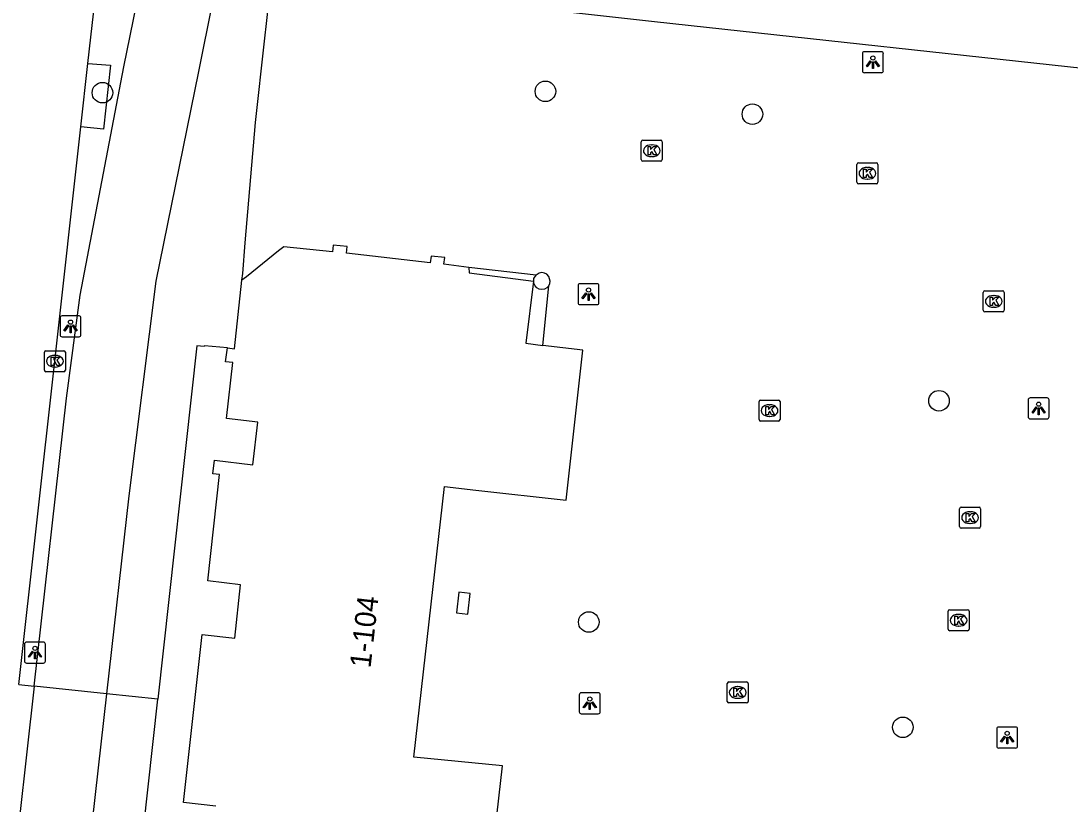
# Model space of a CAD drawing. Extents: x 161928 to 163055, y 386475 to 387428.
# Drawn here: x 162291.77 to 162341.71, y 386788.02 to 386825.3 of the extents above; entities that cross this region are included whole.
import ezdxf

# ---------------------------------------------------------------- set-up
doc = ezdxf.new("R2010")
doc.units = 0
for name, color, linetype in [('IMGEO_Boom', 7, 'Continuous'), ('IMGEO_Fietspad_gesloten', 7, 'Continuous'), ('IMGEO_Haag', 7, 'Continuous'), ('IMGEO_Kolk', 7, 'Continuous'), ('IMGEO_Lichtpunt', 7, 'Continuous'), ('IMGEO_Pand', 7, 'Continuous'), ('IMGEO_Pand_nummerreeks', 7, 'Continuous'), ('IMGEO_Pand_overbouw', 7, 'Continuous'), ('IMGEO_Parkeervlak_open', 7, 'Continuous'), ('IMGEO_Rijbaan_lokaal_open', 7, 'Continuous'), ('IMGEO_Verkeerseiland_open', 7, 'Continuous'), ('IMGEO_Voetpad_open', 7, 'Continuous')]:
    doc.layers.add(name, color=color, linetype=linetype)

msp = doc.modelspace()

# ---------------------------------------------------------------- linework, layer by layer
at = {"layer": 'IMGEO_Boom'}
for centre in [(162295.645, 386821.889), (162316.733, 386821.951), (162326.587, 386820.866), (162335.468, 386807.22), (162318.798, 386796.687), (162333.748, 386791.675)]:
    msp.add_circle(centre, 0.489, dxfattribs=at)
at = {"layer": 'IMGEO_Fietspad_gesloten'}
for points in [[(162301.56, 386829.63), (162300.221, 386822.9), (162298.186, 386812.918), (162296.896, 386802.702), (162295.837, 386793.272)], [(162292.397, 386793.633), (162293.935, 386807.338), (162294.59, 386812.254), (162296.663, 386823.123), (162297.268, 386826.076)], [(162292.397, 386793.633), (162289.191, 386765.067)], [(162295.837, 386793.272), (162292.397, 386793.633)], [(162295.837, 386793.272), (162291.768, 386757.037)]]:
    msp.add_lwpolyline(points, dxfattribs=at)
at = {"layer": 'IMGEO_Haag'}
msp.add_lwpolyline([(162294.956, 386823.283), (162296.022, 386823.197), (162295.7, 386820.151), (162294.622, 386820.268)], dxfattribs=at)
at = {"layer": 'IMGEO_Kolk'}
for p, q in [((162321.298, 386818.701), (162321.298, 386819.553)), ((162321.373, 386819.627), (162322.225, 386819.627)), ((162321.786, 386819.407), (162321.811, 386819.407)), ((162322.299, 386819.553), (162322.299, 386818.701)), ((162321.809, 386818.847), (162321.784, 386818.847)), ((162322.225, 386818.627), (162321.373, 386818.627)), ((162331.562, 386817.624), (162331.562, 386818.476)), ((162331.637, 386818.55), (162332.489, 386818.55)), ((162332.563, 386818.476), (162332.563, 386817.624)), ((162332.05, 386818.33), (162332.075, 386818.33)), ((162332.489, 386817.55), (162331.637, 386817.55)), ((162332.073, 386817.77), (162332.048, 386817.77)), ((162337.578, 386811.528), (162337.578, 386812.38)), ((162337.653, 386812.454), (162338.505, 386812.454)), ((162338.579, 386812.38), (162338.579, 386811.528)), ((162338.066, 386812.234), (162338.091, 386812.234)), ((162338.505, 386811.454), (162337.653, 386811.454)), ((162338.089, 386811.674), (162338.064, 386811.674)), ((162292.884, 386808.678), (162292.884, 386809.53)), ((162292.959, 386809.604), (162293.811, 386809.604)), ((162293.372, 386809.384), (162293.397, 386809.384)), ((162293.885, 386809.53), (162293.885, 386808.678)), ((162293.811, 386808.604), (162292.959, 386808.604)), ((162293.395, 386808.824), (162293.37, 386808.824)), ((162326.902, 386806.328), (162326.902, 386807.18)), ((162326.977, 386807.254), (162327.829, 386807.254)), ((162327.39, 386807.034), (162327.415, 386807.034)), ((162327.903, 386807.18), (162327.903, 386806.328)), ((162327.413, 386806.474), (162327.388, 386806.474)), ((162327.829, 386806.254), (162326.977, 386806.254)), ((162336.45, 386801.231), (162336.45, 386802.083)), ((162336.525, 386802.157), (162337.377, 386802.157)), ((162336.938, 386801.937), (162336.963, 386801.937)), ((162337.451, 386802.083), (162337.451, 386801.231)), ((162336.961, 386801.377), (162336.936, 386801.377)), ((162337.377, 386801.157), (162336.525, 386801.157)), ((162335.905, 386796.346), (162335.905, 386797.198)), ((162335.98, 386797.272), (162336.832, 386797.272)), ((162336.393, 386797.052), (162336.418, 386797.052)), ((162336.906, 386797.198), (162336.906, 386796.346)), ((162336.416, 386796.492), (162336.391, 386796.492)), ((162336.832, 386796.272), (162335.98, 386796.272)), ((162325.387, 386792.908), (162325.387, 386793.76)), ((162325.462, 386793.834), (162326.314, 386793.834)), ((162325.875, 386793.614), (162325.9, 386793.614)), ((162326.388, 386793.76), (162326.388, 386792.908)), ((162325.898, 386793.054), (162325.873, 386793.054)), ((162326.314, 386792.834), (162325.462, 386792.834))]:
    msp.add_line(p, q, dxfattribs=at)
for points in [[(162321.298, 386818.701), (162321.298, 386819.553)], [(162321.373, 386819.627), (162322.225, 386819.627)], [(162322.299, 386819.553), (162322.299, 386818.701)], [(162321.619, 386819.327), (162321.742, 386819.327), (162321.742, 386819.176), (162321.872, 386819.327), (162322.036, 386819.327), (162321.89, 386819.176), (162322.043, 386818.927), (162321.891, 386818.927), (162321.806, 386819.091), (162321.742, 386819.024), (162321.742, 386818.927), (162321.619, 386818.927), (162321.619, 386819.327)], [(162322.225, 386818.627), (162321.373, 386818.627)], [(162331.562, 386817.624), (162331.562, 386818.476)], [(162331.637, 386818.55), (162332.489, 386818.55)], [(162332.563, 386818.476), (162332.563, 386817.624)], [(162331.883, 386818.25), (162332.006, 386818.25), (162332.006, 386818.099), (162332.136, 386818.25), (162332.3, 386818.25), (162332.154, 386818.099), (162332.307, 386817.85), (162332.155, 386817.85), (162332.07, 386818.014), (162332.006, 386817.947), (162332.006, 386817.85), (162331.883, 386817.85), (162331.883, 386818.25)], [(162332.489, 386817.55), (162331.637, 386817.55)], [(162337.578, 386811.528), (162337.578, 386812.38)], [(162337.653, 386812.454), (162338.505, 386812.454)], [(162338.579, 386812.38), (162338.579, 386811.528)], [(162337.899, 386812.154), (162338.022, 386812.154), (162338.022, 386812.003), (162338.152, 386812.154), (162338.316, 386812.154), (162338.17, 386812.003), (162338.323, 386811.754), (162338.171, 386811.754), (162338.086, 386811.918), (162338.022, 386811.851), (162338.022, 386811.754), (162337.899, 386811.754), (162337.899, 386812.154)], [(162338.505, 386811.454), (162337.653, 386811.454)], [(162292.884, 386808.678), (162292.884, 386809.53)], [(162292.959, 386809.604), (162293.811, 386809.604)], [(162293.885, 386809.53), (162293.885, 386808.678)], [(162293.205, 386809.304), (162293.328, 386809.304), (162293.328, 386809.153), (162293.458, 386809.304), (162293.622, 386809.304), (162293.476, 386809.153), (162293.629, 386808.904), (162293.477, 386808.904), (162293.392, 386809.068), (162293.328, 386809.001), (162293.328, 386808.904), (162293.205, 386808.904), (162293.205, 386809.304)], [(162293.811, 386808.604), (162292.959, 386808.604)], [(162326.902, 386806.328), (162326.902, 386807.18)], [(162326.977, 386807.254), (162327.829, 386807.254)], [(162327.223, 386806.954), (162327.346, 386806.954), (162327.346, 386806.803), (162327.476, 386806.954), (162327.64, 386806.954), (162327.494, 386806.803), (162327.647, 386806.554), (162327.495, 386806.554), (162327.41, 386806.718), (162327.346, 386806.651), (162327.346, 386806.554), (162327.223, 386806.554), (162327.223, 386806.954)], [(162327.903, 386807.18), (162327.903, 386806.328)], [(162327.829, 386806.254), (162326.977, 386806.254)], [(162336.45, 386801.231), (162336.45, 386802.083)], [(162336.525, 386802.157), (162337.377, 386802.157)], [(162337.451, 386802.083), (162337.451, 386801.231)], [(162336.771, 386801.857), (162336.894, 386801.857), (162336.894, 386801.706), (162337.024, 386801.857), (162337.188, 386801.857), (162337.042, 386801.706), (162337.195, 386801.457), (162337.043, 386801.457), (162336.958, 386801.621), (162336.894, 386801.554), (162336.894, 386801.457), (162336.771, 386801.457), (162336.771, 386801.857)], [(162337.377, 386801.157), (162336.525, 386801.157)], [(162335.905, 386796.346), (162335.905, 386797.198)], [(162335.98, 386797.272), (162336.832, 386797.272)], [(162336.226, 386796.972), (162336.349, 386796.972), (162336.349, 386796.821), (162336.479, 386796.972), (162336.643, 386796.972), (162336.497, 386796.821), (162336.65, 386796.572), (162336.498, 386796.572), (162336.413, 386796.736), (162336.349, 386796.669), (162336.349, 386796.572), (162336.226, 386796.572), (162336.226, 386796.972)], [(162336.906, 386797.198), (162336.906, 386796.346)], [(162336.832, 386796.272), (162335.98, 386796.272)], [(162325.387, 386792.908), (162325.387, 386793.76)], [(162325.462, 386793.834), (162326.314, 386793.834)], [(162325.708, 386793.534), (162325.831, 386793.534), (162325.831, 386793.383), (162325.961, 386793.534), (162326.125, 386793.534), (162325.979, 386793.383), (162326.132, 386793.134), (162325.98, 386793.134), (162325.895, 386793.298), (162325.831, 386793.231), (162325.831, 386793.134), (162325.708, 386793.134), (162325.708, 386793.534)], [(162326.388, 386793.76), (162326.388, 386792.908)], [(162326.314, 386792.834), (162325.462, 386792.834)]]:
    msp.add_lwpolyline(points, dxfattribs=at)
for centre, start, end in [((162321.375, 386819.551), 91.552, 178.448), ((162321.375, 386819.551), 91.552, 178.448), ((162322.223, 386819.551), 1.552, 88.448), ((162322.223, 386819.551), 1.552, 88.448), ((162321.375, 386818.703), 181.552, 268.448), ((162321.375, 386818.703), 181.552, 268.448), ((162322.223, 386818.703), 271.552, 358.448), ((162322.223, 386818.703), 271.552, 358.448), ((162331.639, 386818.474), 91.552, 178.448), ((162331.639, 386818.474), 91.552, 178.448), ((162332.487, 386818.474), 1.552, 88.448), ((162332.487, 386818.474), 1.552, 88.448), ((162331.639, 386817.626), 181.552, 268.448), ((162331.639, 386817.626), 181.552, 268.448), ((162332.487, 386817.626), 271.552, 358.448), ((162332.487, 386817.626), 271.552, 358.448), ((162337.655, 386812.378), 91.552, 178.448), ((162337.655, 386812.378), 91.552, 178.448), ((162338.503, 386812.378), 1.552, 88.448), ((162338.503, 386812.378), 1.552, 88.448), ((162337.655, 386811.53), 181.552, 268.448), ((162337.655, 386811.53), 181.552, 268.448), ((162338.503, 386811.53), 271.552, 358.448), ((162338.503, 386811.53), 271.552, 358.448), ((162292.961, 386809.528), 91.552, 178.448), ((162292.961, 386809.528), 91.552, 178.448), ((162293.809, 386809.528), 1.552, 88.448), ((162293.809, 386809.528), 1.552, 88.448), ((162292.961, 386808.68), 181.552, 268.448), ((162292.961, 386808.68), 181.552, 268.448), ((162293.809, 386808.68), 271.552, 358.448), ((162293.809, 386808.68), 271.552, 358.448), ((162326.979, 386807.178), 91.552, 178.448), ((162326.979, 386807.178), 91.552, 178.448), ((162327.827, 386807.178), 1.552, 88.448), ((162327.827, 386807.178), 1.552, 88.448), ((162326.979, 386806.33), 181.552, 268.448), ((162326.979, 386806.33), 181.552, 268.448), ((162327.827, 386806.33), 271.552, 358.448), ((162327.827, 386806.33), 271.552, 358.448), ((162336.527, 386802.081), 91.552, 178.448), ((162336.527, 386802.081), 91.552, 178.448), ((162337.375, 386802.081), 1.552, 88.448), ((162337.375, 386802.081), 1.552, 88.448), ((162336.527, 386801.233), 181.552, 268.448), ((162336.527, 386801.233), 181.552, 268.448), ((162337.375, 386801.233), 271.552, 358.448), ((162337.375, 386801.233), 271.552, 358.448), ((162335.982, 386797.196), 91.552, 178.448), ((162335.982, 386797.196), 91.552, 178.448), ((162336.83, 386797.196), 1.552, 88.448), ((162336.83, 386797.196), 1.552, 88.448), ((162335.982, 386796.348), 181.552, 268.448), ((162335.982, 386796.348), 181.552, 268.448), ((162336.83, 386796.348), 271.552, 358.448), ((162336.83, 386796.348), 271.552, 358.448), ((162325.464, 386793.758), 91.552, 178.448), ((162325.464, 386793.758), 91.552, 178.448), ((162326.312, 386793.758), 1.552, 88.448), ((162326.312, 386793.758), 1.552, 88.448), ((162325.464, 386792.91), 181.552, 268.448), ((162325.464, 386792.91), 181.552, 268.448), ((162326.312, 386792.91), 271.552, 358.448), ((162326.312, 386792.91), 271.552, 358.448)]:
    msp.add_arc(centre, 0.0765, start, end, dxfattribs=at)
for centre, major_axis, ratio, start_param, end_param in [((162321.785, 386819.127), (-0.387, 0.002), 0.722429, 4.712389, 7.853982), ((162321.81, 386819.127), (-0.39, 0.002), 0.717154, 1.570796, 4.712389), ((162332.049, 386818.05), (-0.387, 0.002), 0.722429, 4.712389, 7.853982), ((162332.074, 386818.05), (-0.39, 0.002), 0.717154, 1.570796, 4.712389), ((162338.065, 386811.954), (-0.387, 0.002), 0.722429, 4.712389, 7.853982), ((162338.09, 386811.954), (-0.39, 0.002), 0.717154, 1.570796, 4.712389), ((162293.371, 386809.104), (-0.387, 0.002), 0.722429, 4.712389, 7.853982), ((162293.396, 386809.104), (-0.39, 0.002), 0.717154, 1.570796, 4.712389), ((162327.389, 386806.754), (-0.387, 0.002), 0.722429, 4.712389, 7.853982), ((162327.414, 386806.754), (-0.39, 0.002), 0.717154, 1.570796, 4.712389), ((162336.937, 386801.657), (-0.387, 0.002), 0.722429, 4.712389, 7.853982), ((162336.962, 386801.657), (-0.39, 0.002), 0.717154, 1.570796, 4.712389), ((162336.392, 386796.772), (-0.387, 0.002), 0.722429, 4.712389, 7.853982), ((162336.417, 386796.772), (-0.39, 0.002), 0.717154, 1.570796, 4.712389), ((162325.874, 386793.334), (-0.387, 0.002), 0.722429, 4.712389, 7.853982), ((162325.899, 386793.334), (-0.39, 0.002), 0.717154, 1.570796, 4.712389)]:
    msp.add_ellipse(centre, major_axis=major_axis, ratio=ratio, start_param=start_param, end_param=end_param, dxfattribs=at)
at = {"layer": 'IMGEO_Lichtpunt'}
for p, q in [((162332.726, 386823.838), (162331.918, 386823.838)), ((162332.726, 386823.838), (162331.918, 386823.838)), ((162331.824, 386823.743), (162331.824, 386822.936)), ((162331.824, 386823.743), (162331.824, 386822.936)), ((162332.82, 386822.936), (162332.82, 386823.743)), ((162332.82, 386822.936), (162332.82, 386823.743)), ((162331.918, 386822.842), (162332.726, 386822.842)), ((162331.918, 386822.842), (162332.726, 386822.842)), ((162318.287, 386812.698), (162318.287, 386811.891)), ((162318.287, 386812.698), (162318.287, 386811.891)), ((162319.189, 386812.793), (162318.381, 386812.793)), ((162319.189, 386812.793), (162318.381, 386812.793)), ((162319.283, 386811.891), (162319.283, 386812.698)), ((162319.283, 386811.891), (162319.283, 386812.698)), ((162318.381, 386811.797), (162319.189, 386811.797)), ((162318.381, 386811.797), (162319.189, 386811.797)), ((162293.628, 386811.167), (162293.628, 386810.36)), ((162293.628, 386811.167), (162293.628, 386810.36)), ((162294.53, 386811.262), (162293.722, 386811.262)), ((162294.53, 386811.262), (162293.722, 386811.262)), ((162294.624, 386810.36), (162294.624, 386811.167)), ((162294.624, 386810.36), (162294.624, 386811.167)), ((162293.722, 386810.266), (162294.53, 386810.266)), ((162293.722, 386810.266), (162294.53, 386810.266)), ((162340.616, 386807.357), (162339.808, 386807.357)), ((162340.616, 386807.357), (162339.808, 386807.357)), ((162339.714, 386807.262), (162339.714, 386806.455)), ((162339.714, 386807.262), (162339.714, 386806.455)), ((162340.71, 386806.455), (162340.71, 386807.262)), ((162340.71, 386806.455), (162340.71, 386807.262)), ((162339.808, 386806.361), (162340.616, 386806.361)), ((162339.808, 386806.361), (162340.616, 386806.361)), ((162291.935, 386795.634), (162291.935, 386794.827)), ((162291.935, 386795.634), (162291.935, 386794.827)), ((162292.837, 386795.729), (162292.029, 386795.729)), ((162292.837, 386795.729), (162292.029, 386795.729)), ((162292.931, 386794.827), (162292.931, 386795.634)), ((162292.931, 386794.827), (162292.931, 386795.634)), ((162292.029, 386794.733), (162292.837, 386794.733)), ((162292.029, 386794.733), (162292.837, 386794.733)), ((162318.348, 386793.222), (162318.348, 386792.415)), ((162318.348, 386793.222), (162318.348, 386792.415)), ((162319.25, 386793.317), (162318.442, 386793.317)), ((162319.25, 386793.317), (162318.442, 386793.317)), ((162319.344, 386792.415), (162319.344, 386793.222)), ((162319.344, 386792.415), (162319.344, 386793.222)), ((162318.442, 386792.321), (162319.25, 386792.321)), ((162318.442, 386792.321), (162319.25, 386792.321)), ((162338.217, 386791.591), (162338.217, 386790.784)), ((162338.217, 386791.591), (162338.217, 386790.784)), ((162339.119, 386791.686), (162338.311, 386791.686)), ((162339.119, 386791.686), (162338.311, 386791.686)), ((162339.213, 386790.784), (162339.213, 386791.591)), ((162339.213, 386790.784), (162339.213, 386791.591)), ((162338.311, 386790.69), (162339.119, 386790.69)), ((162338.311, 386790.69), (162339.119, 386790.69))]:
    msp.add_line(p, q, dxfattribs=at)
for points in [[(162332.198, 386823.407), (162332.237, 386823.379), (162332.049, 386823.117), (162332.011, 386823.144), (162332.198, 386823.407)], [(162332.3, 386823.359), (162332.347, 386823.359), (162332.347, 386823.037), (162332.3, 386823.037), (162332.3, 386823.359)], [(162332.41, 386823.379), (162332.448, 386823.406), (162332.635, 386823.144), (162332.596, 386823.116), (162332.41, 386823.379)], [(162318.661, 386812.362), (162318.7, 386812.334), (162318.512, 386812.072), (162318.474, 386812.099), (162318.661, 386812.362)], [(162318.873, 386812.334), (162318.911, 386812.361), (162319.098, 386812.099), (162319.059, 386812.071), (162318.873, 386812.334)], [(162318.763, 386812.314), (162318.81, 386812.314), (162318.81, 386811.992), (162318.763, 386811.992), (162318.763, 386812.314)], [(162294.002, 386810.831), (162294.041, 386810.803), (162293.853, 386810.541), (162293.815, 386810.568), (162294.002, 386810.831)], [(162294.104, 386810.783), (162294.151, 386810.783), (162294.151, 386810.461), (162294.104, 386810.461), (162294.104, 386810.783)], [(162294.214, 386810.803), (162294.252, 386810.83), (162294.439, 386810.568), (162294.4, 386810.54), (162294.214, 386810.803)], [(162340.088, 386806.926), (162340.127, 386806.898), (162339.939, 386806.636), (162339.901, 386806.663), (162340.088, 386806.926)], [(162340.19, 386806.878), (162340.237, 386806.878), (162340.237, 386806.556), (162340.19, 386806.556), (162340.19, 386806.878)], [(162340.3, 386806.898), (162340.338, 386806.925), (162340.525, 386806.663), (162340.486, 386806.635), (162340.3, 386806.898)], [(162292.309, 386795.298), (162292.348, 386795.27), (162292.16, 386795.008), (162292.122, 386795.035), (162292.309, 386795.298)], [(162292.411, 386795.25), (162292.458, 386795.25), (162292.458, 386794.928), (162292.411, 386794.928), (162292.411, 386795.25)], [(162292.521, 386795.27), (162292.559, 386795.297), (162292.746, 386795.035), (162292.707, 386795.007), (162292.521, 386795.27)], [(162318.722, 386792.886), (162318.761, 386792.858), (162318.573, 386792.596), (162318.535, 386792.623), (162318.722, 386792.886)], [(162318.934, 386792.858), (162318.972, 386792.885), (162319.159, 386792.623), (162319.12, 386792.595), (162318.934, 386792.858)], [(162318.824, 386792.838), (162318.871, 386792.838), (162318.871, 386792.516), (162318.824, 386792.516), (162318.824, 386792.838)], [(162338.591, 386791.255), (162338.63, 386791.227), (162338.442, 386790.965), (162338.404, 386790.992), (162338.591, 386791.255)], [(162338.693, 386791.207), (162338.74, 386791.207), (162338.74, 386790.885), (162338.693, 386790.885), (162338.693, 386791.207)], [(162338.803, 386791.227), (162338.841, 386791.254), (162339.028, 386790.992), (162338.989, 386790.964), (162338.803, 386791.227)]]:
    msp.add_lwpolyline(points, dxfattribs=at)
for centre in [(162332.323, 386823.541), (162318.786, 386812.496), (162294.127, 386810.965), (162340.213, 386807.06), (162292.434, 386795.432), (162318.847, 386793.02), (162338.716, 386791.389)]:
    msp.add_circle(centre, 0.0994, dxfattribs=at)
for centre, start, end in [((162331.918, 386823.743), 90, 180), ((162331.918, 386823.743), 90, 180), ((162332.726, 386823.743), 0, 90), ((162332.726, 386823.743), 0, 90), ((162331.918, 386822.936), 180, 270), ((162331.918, 386822.936), 180, 270), ((162332.726, 386822.936), 270, 0), ((162332.726, 386822.936), 270, 360), ((162318.381, 386812.698), 90, 180), ((162318.381, 386812.698), 90, 180), ((162319.189, 386812.698), 0, 90), ((162319.189, 386812.698), 0, 90), ((162318.381, 386811.891), 180, 270), ((162318.381, 386811.891), 180, 270), ((162319.189, 386811.891), 270, 0), ((162319.189, 386811.891), 270, 360), ((162293.722, 386811.167), 90, 180), ((162293.722, 386811.167), 90, 180), ((162294.53, 386811.167), 0, 90), ((162294.53, 386811.167), 0, 90), ((162293.722, 386810.36), 180, 270), ((162293.722, 386810.36), 180, 270), ((162294.53, 386810.36), 270, 0), ((162294.53, 386810.36), 270, 360), ((162339.808, 386807.262), 90, 180), ((162339.808, 386807.262), 90, 180), ((162340.616, 386807.262), 0, 90), ((162340.616, 386807.262), 0, 90), ((162339.808, 386806.455), 180, 270), ((162339.808, 386806.455), 180, 270), ((162340.616, 386806.455), 270, 0), ((162340.616, 386806.455), 270, 360), ((162292.029, 386795.634), 90, 180), ((162292.029, 386795.634), 90, 180), ((162292.837, 386795.634), 0, 90), ((162292.837, 386795.634), 0, 90), ((162292.029, 386794.827), 180, 270), ((162292.029, 386794.827), 180, 270), ((162292.837, 386794.827), 270, 0), ((162292.837, 386794.827), 270, 360), ((162318.442, 386793.222), 90, 180), ((162318.442, 386793.222), 90, 180), ((162319.25, 386793.222), 0, 90), ((162319.25, 386793.222), 0, 90), ((162318.442, 386792.415), 180, 270), ((162318.442, 386792.415), 180, 270), ((162319.25, 386792.415), 270, 0), ((162319.25, 386792.415), 270, 360), ((162338.311, 386791.591), 90, 180), ((162338.311, 386791.591), 90, 180), ((162339.119, 386791.591), 0, 90), ((162339.119, 386791.591), 0, 90), ((162338.311, 386790.784), 180, 270), ((162338.311, 386790.784), 180, 270), ((162339.119, 386790.784), 270, 0), ((162339.119, 386790.784), 270, 360)]:
    msp.add_arc(centre, 0.0946, start, end, dxfattribs=at)
at = {"layer": 'IMGEO_Pand'}
for points in [[(162313.088, 386813.566), (162311.905, 386813.727), (162311.946, 386814.038), (162311.287, 386814.108), (162311.25, 386813.78), (162307.264, 386814.247), (162307.292, 386814.569), (162306.633, 386814.631), (162306.598, 386814.319), (162304.281, 386814.555), (162304.032, 386814.352), (162302.498, 386813.128), (162302.287, 386812.957)], [(162313.088, 386813.566), (162313.099, 386813.306), (162316.166, 386812.92), (162315.808, 386809.964), (162316.611, 386809.857)], [(162301.599, 386809.741), (162301.927, 386809.696), (162302.287, 386812.957)], [(162316.892, 386812.69), (162316.801, 386812.596), (162316.69, 386812.54), (162316.566, 386812.52), (162316.442, 386812.54), (162316.331, 386812.596), (162316.242, 386812.685), (162316.186, 386812.796), (162316.18, 386812.921), (162316.186, 386813.044), (162316.293, 386813.205)], [(162316.892, 386812.69), (162316.946, 386812.796), (162316.966, 386812.92), (162316.899, 386813.137), (162316.801, 386813.244), (162316.69, 386813.3), (162316.566, 386813.32), (162316.442, 386813.3), (162316.293, 386813.205)], [(162348.316, 386770.088), (162348.514, 386771.998), (162341.384, 386772.803), (162340.868, 386768.483), (162340.691, 386767.002), (162327.899, 386768.44), (162328.377, 386772.661), (162317.475, 386773.893), (162316.209, 386774.034), (162316.637, 386777.327), (162313.29, 386777.663), (162313.446, 386778.93), (162314.685, 386789.844), (162310.464, 386790.257), (162311.927, 386803.143), (162313.42, 386802.968), (162317.715, 386802.49), (162318.517, 386809.631), (162316.611, 386809.857)], [(162301.039, 386787.925), (162299.502, 386788.1), (162300.386, 386796.096), (162301.946, 386795.923), (162302.222, 386798.456), (162300.669, 386798.646), (162301.214, 386803.703), (162300.897, 386803.744), (162300.98, 386804.397), (162302.799, 386804.165), (162303.044, 386806.198), (162301.553, 386806.38), (162301.855, 386809.037), (162301.504, 386809.082), (162301.599, 386809.741)], [(162313.158, 386798.043), (162312.875, 386798.077), (162312.605, 386798.115), (162312.505, 386797.13), (162312.768, 386797.096), (162313.044, 386797.06), (162313.158, 386798.043)]]:
    msp.add_lwpolyline(points, dxfattribs=at)
at = {"layer": 'IMGEO_Pand_overbouw'}
msp.add_lwpolyline([(162313.088, 386813.566), (162313.099, 386813.306), (162316.166, 386812.92), (162315.808, 386809.964), (162316.611, 386809.857), (162316.892, 386812.69), (162316.801, 386812.596), (162316.69, 386812.54), (162316.566, 386812.52), (162316.442, 386812.54), (162316.331, 386812.596), (162316.242, 386812.685), (162316.186, 386812.796), (162316.18, 386812.921), (162316.186, 386813.044), (162316.293, 386813.205)], close=True, dxfattribs=at)
at = {"layer": 'IMGEO_Parkeervlak_open'}
for points in [[(162316.293, 386813.205), (162313.088, 386813.566)], [(162316.611, 386809.857), (162316.892, 386812.69)]]:
    msp.add_lwpolyline(points, dxfattribs=at)
at = {"layer": 'IMGEO_Rijbaan_lokaal_open'}
for points in [[(162294.956, 386823.283), (162295.296, 386826.356)], [(162294.622, 386820.268), (162294.956, 386823.283)], [(162291.661, 386793.71), (162293.385, 386809.104), (162294.622, 386820.268)]]:
    msp.add_lwpolyline(points, dxfattribs=at)
at = {"layer": 'IMGEO_Verkeerseiland_open'}
msp.add_lwpolyline([(162291.661, 386793.71), (162292.397, 386793.633)], dxfattribs=at)
at = {"layer": 'IMGEO_Voetpad_open'}
for points in [[(162302.287, 386812.957), (162302.325, 386813.281), (162302.447, 386814.737), (162302.927, 386820.47), (162303.362, 386824.341), (162303.699, 386827.301), (162306.069, 386827.037)], [(162365.737, 386815.532), (162366.2, 386820.432), (162321.927, 386825.268), (162306.069, 386827.037)], [(162301.599, 386809.741), (162300.498, 386809.839), (162300.494, 386809.808), (162300.138, 386809.844), (162298.281, 386793.016)], [(162295.296, 386765.963), (162298.281, 386793.016)], [(162298.281, 386793.016), (162295.837, 386793.272)]]:
    msp.add_lwpolyline(points, dxfattribs=at)

# ---------------------------------------------------------------- texts
at = {"layer": 'IMGEO_Pand_nummerreeks'}
msp.add_text('1-104', height=1, rotation=83.5227, dxfattribs=at).set_placement((162308.407, 386794.47))

doc.saveas('drawing.dxf')
